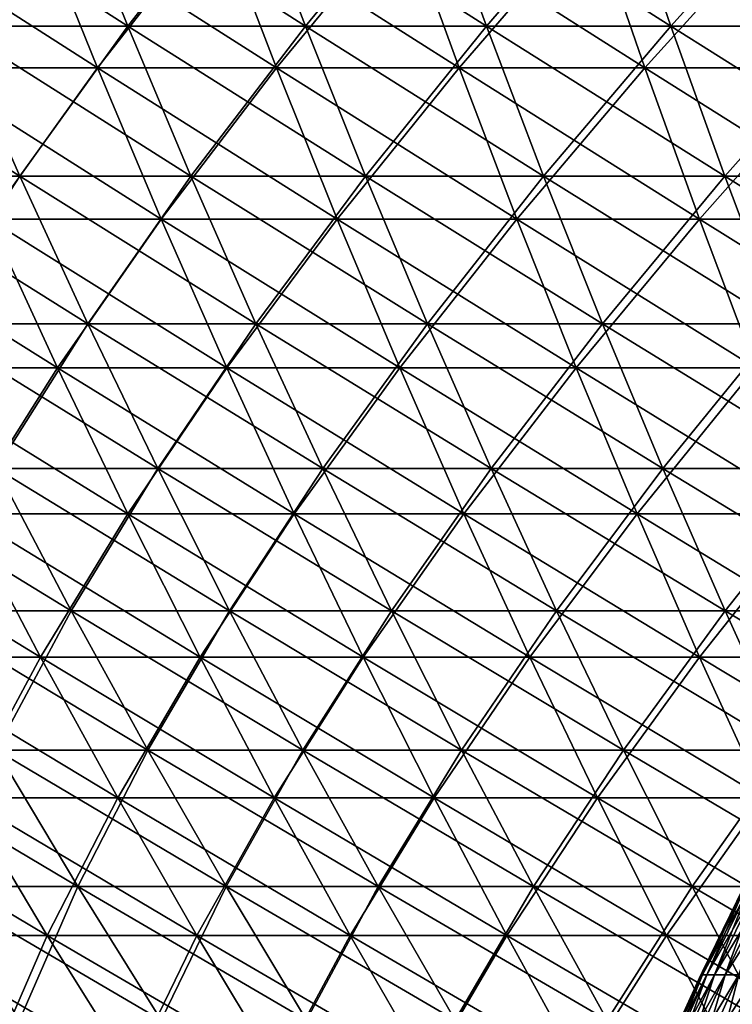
# Model space of a CAD drawing. Header units: millimetres. Extents: x -250 to 250, y -45 to 4150.
# Tile 259 of 656: x -113 to -92, y 3973 to 4002. Entities that reach past the tile are written whole.
import ezdxf

# ---------------------------------------------------------------- set-up
doc = ezdxf.new("R2010")
doc.units = ezdxf.units.MM
doc.header["$LTSCALE"] = 81.481481
for name, color, linetype in [('19', 7, 'CONTINUOUS'), ('20', 7, 'CONTINUOUS'), ('21', 7, 'CONTINUOUS'), ('22', 7, 'CONTINUOUS'), ('23', 7, 'CONTINUOUS'), ('24', 7, 'CONTINUOUS')]:
    doc.layers.add(name, color=color, linetype=linetype)

msp = doc.modelspace()

# ---------------------------------------------------------------- linework, layer by layer
at = {"layer": '19', "color": 7, "linetype": 'CONTINUOUS'}
for points in [[(-112.509, 4005.044, -169.793), (-115.805, 4000.58, -163.593), (-117.684, 4005.044, -166.247), (-112.509, 4005.044, -169.793)], [(-110.713, 4000.58, -167.082), (-115.805, 4000.58, -163.593), (-112.509, 4005.044, -169.793), (-110.713, 4000.58, -167.082)], [(-107.227, 4005.044, -173.177), (-110.713, 4000.58, -167.082), (-112.509, 4005.044, -169.793), (-107.227, 4005.044, -173.177)], [(-105.515, 4000.58, -170.412), (-110.713, 4000.58, -167.082), (-107.227, 4005.044, -173.177), (-105.515, 4000.58, -170.412)], [(-101.843, 4005.044, -176.397), (-105.515, 4000.58, -170.412), (-107.227, 4005.044, -173.177), (-101.843, 4005.044, -176.397)], [(-100.217, 4000.58, -173.581), (-105.515, 4000.58, -170.412), (-101.843, 4005.044, -176.397), (-100.217, 4000.58, -173.581)], [(-96.362, 4005.044, -179.449), (-100.217, 4000.58, -173.581), (-101.843, 4005.044, -176.397), (-96.362, 4005.044, -179.449)], [(-94.824, 4000.58, -176.585), (-100.217, 4000.58, -173.581), (-96.362, 4005.044, -179.449), (-94.824, 4000.58, -176.585)], [(-90.79, 4005.044, -182.332), (-94.824, 4000.58, -176.585), (-96.362, 4005.044, -179.449), (-90.79, 4005.044, -182.332)], [(-89.341, 4000.58, -179.421), (-94.824, 4000.58, -176.585), (-90.79, 4005.044, -182.332), (-89.341, 4000.58, -179.421)], [(-110.713, 4000.58, -167.082), (-113.87, 3996.189, -160.86), (-115.805, 4000.58, -163.593), (-110.713, 4000.58, -167.082)], [(-108.862, 3996.189, -164.29), (-113.87, 3996.189, -160.86), (-110.713, 4000.58, -167.082), (-108.862, 3996.189, -164.29)], [(-105.515, 4000.58, -170.412), (-108.862, 3996.189, -164.29), (-110.713, 4000.58, -167.082), (-105.515, 4000.58, -170.412)], [(-103.752, 3996.189, -167.565), (-108.862, 3996.189, -164.29), (-105.515, 4000.58, -170.412), (-103.752, 3996.189, -167.565)], [(-100.217, 4000.58, -173.581), (-103.752, 3996.189, -167.565), (-105.515, 4000.58, -170.412), (-100.217, 4000.58, -173.581)], [(-98.542, 3996.189, -170.68), (-103.752, 3996.189, -167.565), (-100.217, 4000.58, -173.581), (-98.542, 3996.189, -170.68)], [(-94.824, 4000.58, -176.585), (-98.542, 3996.189, -170.68), (-100.217, 4000.58, -173.581), (-94.824, 4000.58, -176.585)], [(-93.239, 3996.189, -173.634), (-98.542, 3996.189, -170.68), (-94.824, 4000.58, -176.585), (-93.239, 3996.189, -173.634)], [(-89.341, 4000.58, -179.421), (-93.239, 3996.189, -173.634), (-94.824, 4000.58, -176.585), (-89.341, 4000.58, -179.421)], [(-87.848, 3996.189, -176.423), (-93.239, 3996.189, -173.634), (-89.341, 4000.58, -179.421), (-87.848, 3996.189, -176.423)], [(-111.879, 3991.873, -158.047), (-116.693, 3991.873, -154.527), (-113.87, 3996.189, -160.86), (-111.879, 3991.873, -158.047)], [(-108.862, 3996.189, -164.29), (-111.879, 3991.873, -158.047), (-113.87, 3996.189, -160.86), (-108.862, 3996.189, -164.29)], [(-106.959, 3991.873, -161.418), (-111.879, 3991.873, -158.047), (-108.862, 3996.189, -164.29), (-106.959, 3991.873, -161.418)], [(-103.752, 3996.189, -167.565), (-106.959, 3991.873, -161.418), (-108.862, 3996.189, -164.29), (-103.752, 3996.189, -167.565)], [(-101.938, 3991.873, -164.635), (-106.959, 3991.873, -161.418), (-103.752, 3996.189, -167.565), (-101.938, 3991.873, -164.635)], [(-98.542, 3996.189, -170.68), (-101.938, 3991.873, -164.635), (-103.752, 3996.189, -167.565), (-98.542, 3996.189, -170.68)], [(-96.819, 3991.873, -167.696), (-101.938, 3991.873, -164.635), (-98.542, 3996.189, -170.68), (-96.819, 3991.873, -167.696)], [(-93.239, 3996.189, -173.634), (-96.819, 3991.873, -167.696), (-98.542, 3996.189, -170.68), (-93.239, 3996.189, -173.634)], [(-91.609, 3991.873, -170.598), (-96.819, 3991.873, -167.696), (-93.239, 3996.189, -173.634), (-91.609, 3991.873, -170.598)], [(-87.848, 3996.189, -176.423), (-91.609, 3991.873, -170.598), (-93.239, 3996.189, -173.634), (-87.848, 3996.189, -176.423)], [(-111.879, 3991.873, -158.047), (-114.56, 3987.635, -151.702), (-116.693, 3991.873, -154.527), (-111.879, 3991.873, -158.047)], [(-109.834, 3987.635, -155.158), (-114.56, 3987.635, -151.702), (-111.879, 3991.873, -158.047), (-109.834, 3987.635, -155.158)], [(-106.959, 3991.873, -161.418), (-109.834, 3987.635, -155.158), (-111.879, 3991.873, -158.047), (-106.959, 3991.873, -161.418)], [(-105.004, 3987.635, -158.467), (-109.834, 3987.635, -155.158), (-106.959, 3991.873, -161.418), (-105.004, 3987.635, -158.467)], [(-101.938, 3991.873, -164.635), (-105.004, 3987.635, -158.467), (-106.959, 3991.873, -161.418), (-101.938, 3991.873, -164.635)], [(-100.074, 3987.635, -161.625), (-105.004, 3987.635, -158.467), (-101.938, 3991.873, -164.635), (-100.074, 3987.635, -161.625)], [(-96.819, 3991.873, -167.696), (-100.074, 3987.635, -161.625), (-101.938, 3991.873, -164.635), (-96.819, 3991.873, -167.696)], [(-95.049, 3987.635, -164.63), (-100.074, 3987.635, -161.625), (-96.819, 3991.873, -167.696), (-95.049, 3987.635, -164.63)], [(-91.609, 3991.873, -170.598), (-95.049, 3987.635, -164.63), (-96.819, 3991.873, -167.696), (-91.609, 3991.873, -170.598)], [(-89.934, 3987.635, -167.479), (-95.049, 3987.635, -164.63), (-91.609, 3991.873, -170.598), (-89.934, 3987.635, -167.479)], [(-112.371, 3983.475, -148.803), (-116.9, 3983.475, -145.272), (-114.56, 3987.635, -151.702), (-112.371, 3983.475, -148.803)], [(-109.834, 3987.635, -155.158), (-112.371, 3983.475, -148.803), (-114.56, 3987.635, -151.702), (-109.834, 3987.635, -155.158)], [(-107.735, 3983.475, -152.193), (-112.371, 3983.475, -148.803), (-109.834, 3987.635, -155.158), (-107.735, 3983.475, -152.193)], [(-105.004, 3987.635, -158.467), (-107.735, 3983.475, -152.193), (-109.834, 3987.635, -155.158), (-105.004, 3987.635, -158.467)], [(-102.997, 3983.475, -155.438), (-107.735, 3983.475, -152.193), (-105.004, 3987.635, -158.467), (-102.997, 3983.475, -155.438)], [(-100.074, 3987.635, -161.625), (-102.997, 3983.475, -155.438), (-105.004, 3987.635, -158.467), (-100.074, 3987.635, -161.625)], [(-98.162, 3983.475, -158.537), (-102.997, 3983.475, -155.438), (-100.074, 3987.635, -161.625), (-98.162, 3983.475, -158.537)], [(-95.049, 3987.635, -164.63), (-98.162, 3983.475, -158.537), (-100.074, 3987.635, -161.625), (-95.049, 3987.635, -164.63)], [(-93.233, 3983.475, -161.484), (-98.162, 3983.475, -158.537), (-95.049, 3987.635, -164.63), (-93.233, 3983.475, -161.484)], [(-89.934, 3987.635, -167.479), (-93.233, 3983.475, -161.484), (-95.049, 3987.635, -164.63), (-89.934, 3987.635, -167.479)], [(-88.216, 3983.475, -164.279), (-93.233, 3983.475, -161.484), (-89.934, 3987.635, -167.479), (-88.216, 3983.475, -164.279)], [(-112.371, 3983.475, -148.803), (-114.565, 3979.397, -142.371), (-116.9, 3983.475, -145.272), (-112.371, 3983.475, -148.803)], [(-110.127, 3979.397, -145.831), (-114.565, 3979.397, -142.371), (-112.371, 3983.475, -148.803), (-110.127, 3979.397, -145.831)], [(-107.735, 3983.475, -152.193), (-110.127, 3979.397, -145.831), (-112.371, 3983.475, -148.803), (-107.735, 3983.475, -152.193)], [(-105.584, 3979.397, -149.154), (-110.127, 3979.397, -145.831), (-107.735, 3983.475, -152.193), (-105.584, 3979.397, -149.154)], [(-102.997, 3983.475, -155.438), (-105.584, 3979.397, -149.154), (-107.735, 3983.475, -152.193), (-102.997, 3983.475, -155.438)], [(-100.94, 3979.397, -152.334), (-105.584, 3979.397, -149.154), (-102.997, 3983.475, -155.438), (-100.94, 3979.397, -152.334)], [(-98.162, 3983.475, -158.537), (-100.94, 3979.397, -152.334), (-102.997, 3983.475, -155.438), (-98.162, 3983.475, -158.537)], [(-96.201, 3979.397, -155.37), (-100.94, 3979.397, -152.334), (-98.162, 3983.475, -158.537), (-96.201, 3979.397, -155.37)], [(-93.233, 3983.475, -161.484), (-96.201, 3979.397, -155.37), (-98.162, 3983.475, -158.537), (-93.233, 3983.475, -161.484)], [(-91.371, 3979.397, -158.259), (-96.201, 3979.397, -155.37), (-93.233, 3983.475, -161.484), (-91.371, 3979.397, -158.259)], [(-88.216, 3983.475, -164.279), (-91.371, 3979.397, -158.259), (-93.233, 3983.475, -161.484), (-88.216, 3983.475, -164.279)], [(-112.175, 3975.402, -139.4), (-116.415, 3975.402, -135.88), (-114.565, 3979.397, -142.371), (-112.175, 3975.402, -139.4)], [(-110.127, 3979.397, -145.831), (-112.175, 3975.402, -139.4), (-114.565, 3979.397, -142.371), (-110.127, 3979.397, -145.831)], [(-107.829, 3975.402, -142.788), (-112.175, 3975.402, -139.4), (-110.127, 3979.397, -145.831), (-107.829, 3975.402, -142.788)], [(-105.584, 3979.397, -149.154), (-107.829, 3975.402, -142.788), (-110.127, 3979.397, -145.831), (-105.584, 3979.397, -149.154)], [(-103.381, 3975.402, -146.041), (-107.829, 3975.402, -142.788), (-105.584, 3979.397, -149.154), (-103.381, 3975.402, -146.041)], [(-100.94, 3979.397, -152.334), (-103.381, 3975.402, -146.041), (-105.584, 3979.397, -149.154), (-100.94, 3979.397, -152.334)], [(-98.834, 3975.402, -149.156), (-103.381, 3975.402, -146.041), (-100.94, 3979.397, -152.334), (-98.834, 3975.402, -149.156)], [(-96.201, 3979.397, -155.37), (-98.834, 3975.402, -149.156), (-100.94, 3979.397, -152.334), (-96.201, 3979.397, -155.37)], [(-94.194, 3975.402, -152.129), (-98.834, 3975.402, -149.156), (-96.201, 3979.397, -155.37), (-94.194, 3975.402, -152.129)], [(-91.371, 3979.397, -158.259), (-94.194, 3975.402, -152.129), (-96.201, 3979.397, -155.37), (-91.371, 3979.397, -158.259)], [(-89.465, 3975.402, -154.957), (-94.194, 3975.402, -152.129), (-91.371, 3979.397, -158.259), (-89.465, 3975.402, -154.957)], [(-112.175, 3975.402, -139.4), (-113.877, 3971.493, -132.918), (-116.415, 3975.402, -135.88), (-112.175, 3975.402, -139.4)], [(-109.73, 3971.493, -136.362), (-113.877, 3971.493, -132.918), (-112.175, 3975.402, -139.4), (-109.73, 3971.493, -136.362)], [(-107.829, 3975.402, -142.788), (-109.73, 3971.493, -136.362), (-112.175, 3975.402, -139.4), (-107.829, 3975.402, -142.788)], [(-105.478, 3971.493, -139.676), (-109.73, 3971.493, -136.362), (-107.829, 3975.402, -142.788), (-105.478, 3971.493, -139.676)], [(-103.381, 3975.402, -146.041), (-105.478, 3971.493, -139.676), (-107.829, 3975.402, -142.788), (-103.381, 3975.402, -146.041)], [(-101.127, 3971.493, -142.858), (-105.478, 3971.493, -139.676), (-103.381, 3975.402, -146.041), (-101.127, 3971.493, -142.858)], [(-98.834, 3975.402, -149.156), (-101.127, 3971.493, -142.858), (-103.381, 3975.402, -146.041), (-98.834, 3975.402, -149.156)], [(-96.68, 3971.493, -145.904), (-101.127, 3971.493, -142.858), (-98.834, 3975.402, -149.156), (-96.68, 3971.493, -145.904)], [(-94.194, 3975.402, -152.129), (-96.68, 3971.493, -145.904), (-98.834, 3975.402, -149.156), (-94.194, 3975.402, -152.129)], [(-92.141, 3971.493, -148.812), (-96.68, 3971.493, -145.904), (-94.194, 3975.402, -152.129), (-92.141, 3971.493, -148.812)], [(-89.465, 3975.402, -154.957), (-92.141, 3971.493, -148.812), (-94.194, 3975.402, -152.129), (-89.465, 3975.402, -154.957)]]:
    msp.add_3dface(points, dxfattribs=at)
at = {"layer": '20', "color": 7, "linetype": 'CONTINUOUS'}
for points in [[(-115.805, 4000.58, 163.593), (-110.713, 4000.58, 167.082), (-117.684, 4005.044, 166.247), (-115.805, 4000.58, 163.593)], [(-117.684, 4005.044, 166.247), (-110.713, 4000.58, 167.082), (-112.509, 4005.044, 169.793), (-117.684, 4005.044, 166.247)], [(-110.713, 4000.58, 167.082), (-105.515, 4000.58, 170.412), (-112.509, 4005.044, 169.793), (-110.713, 4000.58, 167.082)], [(-112.509, 4005.044, 169.793), (-105.515, 4000.58, 170.412), (-107.227, 4005.044, 173.177), (-112.509, 4005.044, 169.793)], [(-105.515, 4000.58, 170.412), (-100.217, 4000.58, 173.581), (-107.227, 4005.044, 173.177), (-105.515, 4000.58, 170.412)], [(-107.227, 4005.044, 173.177), (-100.217, 4000.58, 173.581), (-101.843, 4005.044, 176.397), (-107.227, 4005.044, 173.177)], [(-100.217, 4000.58, 173.581), (-94.824, 4000.58, 176.585), (-101.843, 4005.044, 176.397), (-100.217, 4000.58, 173.581)], [(-101.843, 4005.044, 176.397), (-94.824, 4000.58, 176.585), (-96.362, 4005.044, 179.449), (-101.843, 4005.044, 176.397)], [(-94.824, 4000.58, 176.585), (-89.341, 4000.58, 179.421), (-96.362, 4005.044, 179.449), (-94.824, 4000.58, 176.585)], [(-96.362, 4005.044, 179.449), (-89.341, 4000.58, 179.421), (-90.79, 4005.044, 182.332), (-96.362, 4005.044, 179.449)], [(-113.87, 3996.189, 160.86), (-108.862, 3996.189, 164.29), (-115.805, 4000.58, 163.593), (-113.87, 3996.189, 160.86)], [(-115.805, 4000.58, 163.593), (-108.862, 3996.189, 164.29), (-110.713, 4000.58, 167.082), (-115.805, 4000.58, 163.593)], [(-108.862, 3996.189, 164.29), (-103.752, 3996.189, 167.565), (-110.713, 4000.58, 167.082), (-108.862, 3996.189, 164.29)], [(-110.713, 4000.58, 167.082), (-103.752, 3996.189, 167.565), (-105.515, 4000.58, 170.412), (-110.713, 4000.58, 167.082)], [(-103.752, 3996.189, 167.565), (-98.542, 3996.189, 170.68), (-105.515, 4000.58, 170.412), (-103.752, 3996.189, 167.565)], [(-105.515, 4000.58, 170.412), (-98.542, 3996.189, 170.68), (-100.217, 4000.58, 173.581), (-105.515, 4000.58, 170.412)], [(-98.542, 3996.189, 170.68), (-93.239, 3996.189, 173.634), (-100.217, 4000.58, 173.581), (-98.542, 3996.189, 170.68)], [(-100.217, 4000.58, 173.581), (-93.239, 3996.189, 173.634), (-94.824, 4000.58, 176.585), (-100.217, 4000.58, 173.581)], [(-93.239, 3996.189, 173.634), (-87.848, 3996.189, 176.423), (-94.824, 4000.58, 176.585), (-93.239, 3996.189, 173.634)], [(-94.824, 4000.58, 176.585), (-87.848, 3996.189, 176.423), (-89.341, 4000.58, 179.421), (-94.824, 4000.58, 176.585)], [(-116.693, 3991.873, 154.527), (-111.879, 3991.873, 158.047), (-118.77, 3996.189, 157.277), (-116.693, 3991.873, 154.527)], [(-118.77, 3996.189, 157.277), (-111.879, 3991.873, 158.047), (-113.87, 3996.189, 160.86), (-118.77, 3996.189, 157.277)], [(-111.879, 3991.873, 158.047), (-106.959, 3991.873, 161.418), (-113.87, 3996.189, 160.86), (-111.879, 3991.873, 158.047)], [(-113.87, 3996.189, 160.86), (-106.959, 3991.873, 161.418), (-108.862, 3996.189, 164.29), (-113.87, 3996.189, 160.86)], [(-106.959, 3991.873, 161.418), (-101.938, 3991.873, 164.635), (-108.862, 3996.189, 164.29), (-106.959, 3991.873, 161.418)], [(-108.862, 3996.189, 164.29), (-101.938, 3991.873, 164.635), (-103.752, 3996.189, 167.565), (-108.862, 3996.189, 164.29)], [(-101.938, 3991.873, 164.635), (-96.819, 3991.873, 167.696), (-103.752, 3996.189, 167.565), (-101.938, 3991.873, 164.635)], [(-103.752, 3996.189, 167.565), (-96.819, 3991.873, 167.696), (-98.542, 3996.189, 170.68), (-103.752, 3996.189, 167.565)], [(-96.819, 3991.873, 167.696), (-91.609, 3991.873, 170.598), (-98.542, 3996.189, 170.68), (-96.819, 3991.873, 167.696)], [(-98.542, 3996.189, 170.68), (-91.609, 3991.873, 170.598), (-93.239, 3996.189, 173.634), (-98.542, 3996.189, 170.68)], [(-91.609, 3991.873, 170.598), (-86.312, 3991.873, 173.338), (-93.239, 3996.189, 173.634), (-91.609, 3991.873, 170.598)], [(-93.239, 3996.189, 173.634), (-86.312, 3991.873, 173.338), (-87.848, 3996.189, 176.423), (-93.239, 3996.189, 173.634)], [(-114.56, 3987.635, 151.702), (-109.834, 3987.635, 155.158), (-116.693, 3991.873, 154.527), (-114.56, 3987.635, 151.702)], [(-116.693, 3991.873, 154.527), (-109.834, 3987.635, 155.158), (-111.879, 3991.873, 158.047), (-116.693, 3991.873, 154.527)], [(-109.834, 3987.635, 155.158), (-105.004, 3987.635, 158.467), (-111.879, 3991.873, 158.047), (-109.834, 3987.635, 155.158)], [(-111.879, 3991.873, 158.047), (-105.004, 3987.635, 158.467), (-106.959, 3991.873, 161.418), (-111.879, 3991.873, 158.047)], [(-105.004, 3987.635, 158.467), (-100.074, 3987.635, 161.625), (-106.959, 3991.873, 161.418), (-105.004, 3987.635, 158.467)], [(-106.959, 3991.873, 161.418), (-100.074, 3987.635, 161.625), (-101.938, 3991.873, 164.635), (-106.959, 3991.873, 161.418)], [(-100.074, 3987.635, 161.625), (-95.049, 3987.635, 164.63), (-101.938, 3991.873, 164.635), (-100.074, 3987.635, 161.625)], [(-101.938, 3991.873, 164.635), (-95.049, 3987.635, 164.63), (-96.819, 3991.873, 167.696), (-101.938, 3991.873, 164.635)], [(-95.049, 3987.635, 164.63), (-89.934, 3987.635, 167.479), (-96.819, 3991.873, 167.696), (-95.049, 3987.635, 164.63)], [(-96.819, 3991.873, 167.696), (-89.934, 3987.635, 167.479), (-91.609, 3991.873, 170.598), (-96.819, 3991.873, 167.696)], [(-116.9, 3983.475, 145.272), (-112.371, 3983.475, 148.803), (-119.177, 3987.635, 148.102), (-116.9, 3983.475, 145.272)], [(-119.177, 3987.635, 148.102), (-112.371, 3983.475, 148.803), (-114.56, 3987.635, 151.702), (-119.177, 3987.635, 148.102)], [(-112.371, 3983.475, 148.803), (-107.735, 3983.475, 152.193), (-114.56, 3987.635, 151.702), (-112.371, 3983.475, 148.803)], [(-114.56, 3987.635, 151.702), (-107.735, 3983.475, 152.193), (-109.834, 3987.635, 155.158), (-114.56, 3987.635, 151.702)], [(-107.735, 3983.475, 152.193), (-102.997, 3983.475, 155.438), (-109.834, 3987.635, 155.158), (-107.735, 3983.475, 152.193)], [(-109.834, 3987.635, 155.158), (-102.997, 3983.475, 155.438), (-105.004, 3987.635, 158.467), (-109.834, 3987.635, 155.158)], [(-102.997, 3983.475, 155.438), (-98.162, 3983.475, 158.537), (-105.004, 3987.635, 158.467), (-102.997, 3983.475, 155.438)], [(-105.004, 3987.635, 158.467), (-98.162, 3983.475, 158.537), (-100.074, 3987.635, 161.625), (-105.004, 3987.635, 158.467)], [(-98.162, 3983.475, 158.537), (-93.233, 3983.475, 161.484), (-100.074, 3987.635, 161.625), (-98.162, 3983.475, 158.537)], [(-100.074, 3987.635, 161.625), (-93.233, 3983.475, 161.484), (-95.049, 3987.635, 164.63), (-100.074, 3987.635, 161.625)], [(-93.233, 3983.475, 161.484), (-88.216, 3983.475, 164.279), (-95.049, 3987.635, 164.63), (-93.233, 3983.475, 161.484)], [(-95.049, 3987.635, 164.63), (-88.216, 3983.475, 164.279), (-89.934, 3987.635, 167.479), (-95.049, 3987.635, 164.63)], [(-114.565, 3979.397, 142.371), (-110.127, 3979.397, 145.831), (-116.9, 3983.475, 145.272), (-114.565, 3979.397, 142.371)], [(-116.9, 3983.475, 145.272), (-110.127, 3979.397, 145.831), (-112.371, 3983.475, 148.803), (-116.9, 3983.475, 145.272)], [(-110.127, 3979.397, 145.831), (-105.584, 3979.397, 149.154), (-112.371, 3983.475, 148.803), (-110.127, 3979.397, 145.831)], [(-112.371, 3983.475, 148.803), (-105.584, 3979.397, 149.154), (-107.735, 3983.475, 152.193), (-112.371, 3983.475, 148.803)], [(-105.584, 3979.397, 149.154), (-100.94, 3979.397, 152.334), (-107.735, 3983.475, 152.193), (-105.584, 3979.397, 149.154)], [(-107.735, 3983.475, 152.193), (-100.94, 3979.397, 152.334), (-102.997, 3983.475, 155.438), (-107.735, 3983.475, 152.193)], [(-100.94, 3979.397, 152.334), (-96.201, 3979.397, 155.37), (-102.997, 3983.475, 155.438), (-100.94, 3979.397, 152.334)], [(-102.997, 3983.475, 155.438), (-96.201, 3979.397, 155.37), (-98.162, 3983.475, 158.537), (-102.997, 3983.475, 155.438)], [(-96.201, 3979.397, 155.37), (-91.371, 3979.397, 158.259), (-98.162, 3983.475, 158.537), (-96.201, 3979.397, 155.37)], [(-98.162, 3983.475, 158.537), (-91.371, 3979.397, 158.259), (-93.233, 3983.475, 161.484), (-98.162, 3983.475, 158.537)], [(-91.371, 3979.397, 158.259), (-86.454, 3979.397, 160.998), (-93.233, 3983.475, 161.484), (-91.371, 3979.397, 158.259)], [(-93.233, 3983.475, 161.484), (-86.454, 3979.397, 160.998), (-88.216, 3983.475, 164.279), (-93.233, 3983.475, 161.484)], [(-116.415, 3975.402, 135.88), (-112.175, 3975.402, 139.4), (-118.895, 3979.397, 138.775), (-116.415, 3975.402, 135.88)], [(-118.895, 3979.397, 138.775), (-112.175, 3975.402, 139.4), (-114.565, 3979.397, 142.371), (-118.895, 3979.397, 138.775)], [(-112.175, 3975.402, 139.4), (-107.829, 3975.402, 142.788), (-114.565, 3979.397, 142.371), (-112.175, 3975.402, 139.4)], [(-114.565, 3979.397, 142.371), (-107.829, 3975.402, 142.788), (-110.127, 3979.397, 145.831), (-114.565, 3979.397, 142.371)], [(-107.829, 3975.402, 142.788), (-103.381, 3975.402, 146.041), (-110.127, 3979.397, 145.831), (-107.829, 3975.402, 142.788)], [(-110.127, 3979.397, 145.831), (-103.381, 3975.402, 146.041), (-105.584, 3979.397, 149.154), (-110.127, 3979.397, 145.831)], [(-103.381, 3975.402, 146.041), (-98.834, 3975.402, 149.156), (-105.584, 3979.397, 149.154), (-103.381, 3975.402, 146.041)], [(-105.584, 3979.397, 149.154), (-98.834, 3975.402, 149.156), (-100.94, 3979.397, 152.334), (-105.584, 3979.397, 149.154)], [(-98.834, 3975.402, 149.156), (-94.194, 3975.402, 152.129), (-100.94, 3979.397, 152.334), (-98.834, 3975.402, 149.156)], [(-100.94, 3979.397, 152.334), (-94.194, 3975.402, 152.129), (-96.201, 3979.397, 155.37), (-100.94, 3979.397, 152.334)], [(-94.194, 3975.402, 152.129), (-89.465, 3975.402, 154.957), (-96.201, 3979.397, 155.37), (-94.194, 3975.402, 152.129)], [(-96.201, 3979.397, 155.37), (-89.465, 3975.402, 154.957), (-91.371, 3979.397, 158.259), (-96.201, 3979.397, 155.37)], [(-113.877, 3971.493, 132.918), (-109.73, 3971.493, 136.362), (-116.415, 3975.402, 135.88), (-113.877, 3971.493, 132.918)], [(-116.415, 3975.402, 135.88), (-109.73, 3971.493, 136.362), (-112.175, 3975.402, 139.4), (-116.415, 3975.402, 135.88)], [(-109.73, 3971.493, 136.362), (-105.478, 3971.493, 139.676), (-112.175, 3975.402, 139.4), (-109.73, 3971.493, 136.362)], [(-112.175, 3975.402, 139.4), (-105.478, 3971.493, 139.676), (-107.829, 3975.402, 142.788), (-112.175, 3975.402, 139.4)], [(-105.478, 3971.493, 139.676), (-101.127, 3971.493, 142.858), (-107.829, 3975.402, 142.788), (-105.478, 3971.493, 139.676)], [(-107.829, 3975.402, 142.788), (-101.127, 3971.493, 142.858), (-103.381, 3975.402, 146.041), (-107.829, 3975.402, 142.788)], [(-101.127, 3971.493, 142.858), (-96.68, 3971.493, 145.904), (-103.381, 3975.402, 146.041), (-101.127, 3971.493, 142.858)], [(-103.381, 3975.402, 146.041), (-96.68, 3971.493, 145.904), (-98.834, 3975.402, 149.156), (-103.381, 3975.402, 146.041)], [(-96.68, 3971.493, 145.904), (-92.141, 3971.493, 148.812), (-98.834, 3975.402, 149.156), (-96.68, 3971.493, 145.904)], [(-98.834, 3975.402, 149.156), (-92.141, 3971.493, 148.812), (-94.194, 3975.402, 152.129), (-98.834, 3975.402, 149.156)], [(-92.141, 3971.493, 148.812), (-87.514, 3971.493, 151.579), (-94.194, 3975.402, 152.129), (-92.141, 3971.493, 148.812)], [(-94.194, 3975.402, 152.129), (-87.514, 3971.493, 151.579), (-89.465, 3975.402, 154.957), (-94.194, 3975.402, 152.129)]]:
    msp.add_3dface(points, dxfattribs=at)
at = {"layer": '21', "color": 7, "linetype": 'CONTINUOUS'}
for points in [[(-111.615, 4006.221, 168.444), (-114.886, 4001.793, 162.295), (-116.75, 4006.221, 164.927), (-111.615, 4006.221, 168.444)], [(-109.834, 4001.793, 165.756), (-114.886, 4001.793, 162.295), (-111.615, 4006.221, 168.444), (-109.834, 4001.793, 165.756)], [(-106.375, 4006.221, 171.802), (-109.834, 4001.793, 165.756), (-111.615, 4006.221, 168.444), (-106.375, 4006.221, 171.802)], [(-104.677, 4001.793, 169.06), (-109.834, 4001.793, 165.756), (-106.375, 4006.221, 171.802), (-104.677, 4001.793, 169.06)], [(-101.034, 4006.221, 174.996), (-104.677, 4001.793, 169.06), (-106.375, 4006.221, 171.802), (-101.034, 4006.221, 174.996)], [(-99.422, 4001.793, 172.203), (-104.677, 4001.793, 169.06), (-101.034, 4006.221, 174.996), (-99.422, 4001.793, 172.203)], [(-95.597, 4006.221, 178.024), (-99.422, 4001.793, 172.203), (-101.034, 4006.221, 174.996), (-95.597, 4006.221, 178.024)], [(-94.071, 4001.793, 175.183), (-99.422, 4001.793, 172.203), (-95.597, 4006.221, 178.024), (-94.071, 4001.793, 175.183)], [(-90.069, 4006.221, 180.884), (-94.071, 4001.793, 175.183), (-95.597, 4006.221, 178.024), (-90.069, 4006.221, 180.884)], [(-88.632, 4001.793, 177.997), (-94.071, 4001.793, 175.183), (-90.069, 4006.221, 180.884), (-88.632, 4001.793, 177.997)], [(-112.967, 3997.437, 159.584), (-117.828, 3997.437, 156.029), (-114.886, 4001.793, 162.295), (-112.967, 3997.437, 159.584)], [(-109.834, 4001.793, 165.756), (-112.967, 3997.437, 159.584), (-114.886, 4001.793, 162.295), (-109.834, 4001.793, 165.756)], [(-107.999, 3997.437, 162.987), (-112.967, 3997.437, 159.584), (-109.834, 4001.793, 165.756), (-107.999, 3997.437, 162.987)], [(-104.677, 4001.793, 169.06), (-107.999, 3997.437, 162.987), (-109.834, 4001.793, 165.756), (-104.677, 4001.793, 169.06)], [(-102.929, 3997.437, 166.236), (-107.999, 3997.437, 162.987), (-104.677, 4001.793, 169.06), (-102.929, 3997.437, 166.236)], [(-99.422, 4001.793, 172.203), (-102.929, 3997.437, 166.236), (-104.677, 4001.793, 169.06), (-99.422, 4001.793, 172.203)], [(-97.761, 3997.437, 169.327), (-102.929, 3997.437, 166.236), (-99.422, 4001.793, 172.203), (-97.761, 3997.437, 169.327)], [(-94.071, 4001.793, 175.183), (-97.761, 3997.437, 169.327), (-99.422, 4001.793, 172.203), (-94.071, 4001.793, 175.183)], [(-92.5, 3997.437, 172.257), (-97.761, 3997.437, 169.327), (-94.071, 4001.793, 175.183), (-92.5, 3997.437, 172.257)], [(-88.632, 4001.793, 177.997), (-92.5, 3997.437, 172.257), (-94.071, 4001.793, 175.183), (-88.632, 4001.793, 177.997)], [(-87.151, 3997.437, 175.024), (-92.5, 3997.437, 172.257), (-88.632, 4001.793, 177.997), (-87.151, 3997.437, 175.024)], [(-112.967, 3997.437, 159.584), (-115.769, 3993.156, 153.303), (-117.828, 3997.437, 156.029), (-112.967, 3997.437, 159.584)], [(-110.993, 3993.156, 156.795), (-115.769, 3993.156, 153.303), (-112.967, 3997.437, 159.584), (-110.993, 3993.156, 156.795)], [(-107.999, 3997.437, 162.987), (-110.993, 3993.156, 156.795), (-112.967, 3997.437, 159.584), (-107.999, 3997.437, 162.987)], [(-106.112, 3993.156, 160.139), (-110.993, 3993.156, 156.795), (-107.999, 3997.437, 162.987), (-106.112, 3993.156, 160.139)], [(-102.929, 3997.437, 166.236), (-106.112, 3993.156, 160.139), (-107.999, 3997.437, 162.987), (-102.929, 3997.437, 166.236)], [(-101.13, 3993.156, 163.33), (-106.112, 3993.156, 160.139), (-102.929, 3997.437, 166.236), (-101.13, 3993.156, 163.33)], [(-97.761, 3997.437, 169.327), (-101.13, 3993.156, 163.33), (-102.929, 3997.437, 166.236), (-97.761, 3997.437, 169.327)], [(-96.052, 3993.156, 166.367), (-101.13, 3993.156, 163.33), (-97.761, 3997.437, 169.327), (-96.052, 3993.156, 166.367)], [(-92.5, 3997.437, 172.257), (-96.052, 3993.156, 166.367), (-97.761, 3997.437, 169.327), (-92.5, 3997.437, 172.257)], [(-90.883, 3993.156, 169.246), (-96.052, 3993.156, 166.367), (-92.5, 3997.437, 172.257), (-90.883, 3993.156, 169.246)], [(-87.151, 3997.437, 175.024), (-90.883, 3993.156, 169.246), (-92.5, 3997.437, 172.257), (-87.151, 3997.437, 175.024)], [(-110.993, 3993.156, 156.795), (-113.653, 3988.952, 150.501), (-115.769, 3993.156, 153.303), (-110.993, 3993.156, 156.795)], [(-108.964, 3988.952, 153.929), (-113.653, 3988.952, 150.501), (-110.993, 3993.156, 156.795), (-108.964, 3988.952, 153.929)], [(-106.112, 3993.156, 160.139), (-108.964, 3988.952, 153.929), (-110.993, 3993.156, 156.795), (-106.112, 3993.156, 160.139)], [(-104.172, 3988.952, 157.212), (-108.964, 3988.952, 153.929), (-106.112, 3993.156, 160.139), (-104.172, 3988.952, 157.212)], [(-101.13, 3993.156, 163.33), (-104.172, 3988.952, 157.212), (-106.112, 3993.156, 160.139), (-101.13, 3993.156, 163.33)], [(-99.282, 3988.952, 160.345), (-104.172, 3988.952, 157.212), (-101.13, 3993.156, 163.33), (-99.282, 3988.952, 160.345)], [(-96.052, 3993.156, 166.367), (-99.282, 3988.952, 160.345), (-101.13, 3993.156, 163.33), (-96.052, 3993.156, 166.367)], [(-94.297, 3988.952, 163.327), (-99.282, 3988.952, 160.345), (-96.052, 3993.156, 166.367), (-94.297, 3988.952, 163.327)], [(-90.883, 3993.156, 169.246), (-94.297, 3988.952, 163.327), (-96.052, 3993.156, 166.367), (-90.883, 3993.156, 169.246)], [(-89.222, 3988.952, 166.153), (-94.297, 3988.952, 163.327), (-90.883, 3993.156, 169.246), (-89.222, 3988.952, 166.153)], [(-111.482, 3984.826, 147.626), (-115.975, 3984.826, 144.123), (-113.653, 3988.952, 150.501), (-111.482, 3984.826, 147.626)], [(-108.964, 3988.952, 153.929), (-111.482, 3984.826, 147.626), (-113.653, 3988.952, 150.501), (-108.964, 3988.952, 153.929)], [(-106.883, 3984.826, 150.989), (-111.482, 3984.826, 147.626), (-108.964, 3988.952, 153.929), (-106.883, 3984.826, 150.989)], [(-104.172, 3988.952, 157.212), (-106.883, 3984.826, 150.989), (-108.964, 3988.952, 153.929), (-104.172, 3988.952, 157.212)], [(-102.182, 3984.826, 154.209), (-106.883, 3984.826, 150.989), (-104.172, 3988.952, 157.212), (-102.182, 3984.826, 154.209)], [(-99.282, 3988.952, 160.345), (-102.182, 3984.826, 154.209), (-104.172, 3988.952, 157.212), (-99.282, 3988.952, 160.345)], [(-97.385, 3984.826, 157.282), (-102.182, 3984.826, 154.209), (-99.282, 3988.952, 160.345), (-97.385, 3984.826, 157.282)], [(-94.297, 3988.952, 163.327), (-97.385, 3984.826, 157.282), (-99.282, 3988.952, 160.345), (-94.297, 3988.952, 163.327)], [(-92.495, 3984.826, 160.206), (-97.385, 3984.826, 157.282), (-94.297, 3988.952, 163.327), (-92.495, 3984.826, 160.206)], [(-89.222, 3988.952, 166.153), (-92.495, 3984.826, 160.206), (-94.297, 3988.952, 163.327), (-89.222, 3988.952, 166.153)], [(-87.518, 3984.826, 162.979), (-92.495, 3984.826, 160.206), (-89.222, 3988.952, 166.153), (-87.518, 3984.826, 162.979)], [(-111.482, 3984.826, 147.626), (-113.66, 3980.78, 141.245), (-115.975, 3984.826, 144.123), (-111.482, 3984.826, 147.626)], [(-109.256, 3980.78, 144.678), (-113.66, 3980.78, 141.245), (-111.482, 3984.826, 147.626), (-109.256, 3980.78, 144.678)], [(-106.883, 3984.826, 150.989), (-109.256, 3980.78, 144.678), (-111.482, 3984.826, 147.626), (-106.883, 3984.826, 150.989)], [(-104.749, 3980.78, 147.974), (-109.256, 3980.78, 144.678), (-106.883, 3984.826, 150.989), (-104.749, 3980.78, 147.974)], [(-102.182, 3984.826, 154.209), (-104.749, 3980.78, 147.974), (-106.883, 3984.826, 150.989), (-102.182, 3984.826, 154.209)], [(-100.142, 3980.78, 151.13), (-104.749, 3980.78, 147.974), (-102.182, 3984.826, 154.209), (-100.142, 3980.78, 151.13)], [(-97.385, 3984.826, 157.282), (-100.142, 3980.78, 151.13), (-102.182, 3984.826, 154.209), (-97.385, 3984.826, 157.282)], [(-95.441, 3980.78, 154.142), (-100.142, 3980.78, 151.13), (-97.385, 3984.826, 157.282), (-95.441, 3980.78, 154.142)], [(-92.495, 3984.826, 160.206), (-95.441, 3980.78, 154.142), (-97.385, 3984.826, 157.282), (-92.495, 3984.826, 160.206)], [(-90.649, 3980.78, 157.008), (-95.441, 3980.78, 154.142), (-92.495, 3984.826, 160.206), (-90.649, 3980.78, 157.008)], [(-87.518, 3984.826, 162.979), (-90.649, 3980.78, 157.008), (-92.495, 3984.826, 160.206), (-87.518, 3984.826, 162.979)], [(-111.289, 3976.818, 138.299), (-115.495, 3976.818, 134.806), (-113.66, 3980.78, 141.245), (-111.289, 3976.818, 138.299)], [(-109.256, 3980.78, 144.678), (-111.289, 3976.818, 138.299), (-113.66, 3980.78, 141.245), (-109.256, 3980.78, 144.678)], [(-106.977, 3976.818, 141.661), (-111.289, 3976.818, 138.299), (-109.256, 3980.78, 144.678), (-106.977, 3976.818, 141.661)], [(-104.749, 3980.78, 147.974), (-106.977, 3976.818, 141.661), (-109.256, 3980.78, 144.678), (-104.749, 3980.78, 147.974)], [(-102.564, 3976.818, 144.888), (-106.977, 3976.818, 141.661), (-104.749, 3980.78, 147.974), (-102.564, 3976.818, 144.888)], [(-100.142, 3980.78, 151.13), (-102.564, 3976.818, 144.888), (-104.749, 3980.78, 147.974), (-100.142, 3980.78, 151.13)], [(-98.054, 3976.818, 147.978), (-102.564, 3976.818, 144.888), (-100.142, 3980.78, 151.13), (-98.054, 3976.818, 147.978)], [(-95.441, 3980.78, 154.142), (-98.054, 3976.818, 147.978), (-100.142, 3980.78, 151.13), (-95.441, 3980.78, 154.142)], [(-93.45, 3976.818, 150.927), (-98.054, 3976.818, 147.978), (-95.441, 3980.78, 154.142), (-93.45, 3976.818, 150.927)], [(-90.649, 3980.78, 157.008), (-93.45, 3976.818, 150.927), (-95.441, 3980.78, 154.142), (-90.649, 3980.78, 157.008)], [(-88.758, 3976.818, 153.733), (-93.45, 3976.818, 150.927), (-90.649, 3980.78, 157.008), (-88.758, 3976.818, 153.733)], [(-111.289, 3976.818, 138.299), (-112.978, 3972.939, 131.869), (-115.495, 3976.818, 134.806), (-111.289, 3976.818, 138.299)], [(-108.864, 3972.939, 135.286), (-112.978, 3972.939, 131.869), (-111.289, 3976.818, 138.299), (-108.864, 3972.939, 135.286)], [(-106.977, 3976.818, 141.661), (-108.864, 3972.939, 135.286), (-111.289, 3976.818, 138.299), (-106.977, 3976.818, 141.661)], [(-104.646, 3972.939, 138.574), (-108.864, 3972.939, 135.286), (-106.977, 3976.818, 141.661), (-104.646, 3972.939, 138.574)], [(-102.564, 3976.818, 144.888), (-104.646, 3972.939, 138.574), (-106.977, 3976.818, 141.661), (-102.564, 3976.818, 144.888)], [(-100.329, 3972.939, 141.731), (-104.646, 3972.939, 138.574), (-102.564, 3976.818, 144.888), (-100.329, 3972.939, 141.731)], [(-98.054, 3976.818, 147.978), (-100.329, 3972.939, 141.731), (-102.564, 3976.818, 144.888), (-98.054, 3976.818, 147.978)], [(-95.917, 3972.939, 144.753), (-100.329, 3972.939, 141.731), (-98.054, 3976.818, 147.978), (-95.917, 3972.939, 144.753)], [(-93.45, 3976.818, 150.927), (-95.917, 3972.939, 144.753), (-98.054, 3976.818, 147.978), (-93.45, 3976.818, 150.927)], [(-91.414, 3972.939, 147.638), (-95.917, 3972.939, 144.753), (-93.45, 3976.818, 150.927), (-91.414, 3972.939, 147.638)], [(-88.758, 3976.818, 153.733), (-91.414, 3972.939, 147.638), (-93.45, 3976.818, 150.927), (-88.758, 3976.818, 153.733)]]:
    msp.add_3dface(points, dxfattribs=at)
at = {"layer": '22', "color": 7, "linetype": 'CONTINUOUS'}
for points in [[(-114.886, 4001.793, -162.295), (-109.834, 4001.793, -165.756), (-116.75, 4006.221, -164.927), (-114.886, 4001.793, -162.295)], [(-116.75, 4006.221, -164.927), (-109.834, 4001.793, -165.756), (-111.615, 4006.221, -168.444), (-116.75, 4006.221, -164.927)], [(-109.834, 4001.793, -165.756), (-104.677, 4001.793, -169.06), (-111.615, 4006.221, -168.444), (-109.834, 4001.793, -165.756)], [(-111.615, 4006.221, -168.444), (-104.677, 4001.793, -169.06), (-106.375, 4006.221, -171.802), (-111.615, 4006.221, -168.444)], [(-104.677, 4001.793, -169.06), (-99.422, 4001.793, -172.203), (-106.375, 4006.221, -171.802), (-104.677, 4001.793, -169.06)], [(-106.375, 4006.221, -171.802), (-99.422, 4001.793, -172.203), (-101.034, 4006.221, -174.996), (-106.375, 4006.221, -171.802)], [(-99.422, 4001.793, -172.203), (-94.071, 4001.793, -175.183), (-101.034, 4006.221, -174.996), (-99.422, 4001.793, -172.203)], [(-101.034, 4006.221, -174.996), (-94.071, 4001.793, -175.183), (-95.597, 4006.221, -178.024), (-101.034, 4006.221, -174.996)], [(-94.071, 4001.793, -175.183), (-88.632, 4001.793, -177.997), (-95.597, 4006.221, -178.024), (-94.071, 4001.793, -175.183)], [(-95.597, 4006.221, -178.024), (-88.632, 4001.793, -177.997), (-90.069, 4006.221, -180.884), (-95.597, 4006.221, -178.024)], [(-117.828, 3997.437, -156.029), (-112.967, 3997.437, -159.584), (-119.83, 4001.793, -158.68), (-117.828, 3997.437, -156.029)], [(-119.83, 4001.793, -158.68), (-112.967, 3997.437, -159.584), (-114.886, 4001.793, -162.295), (-119.83, 4001.793, -158.68)], [(-112.967, 3997.437, -159.584), (-107.999, 3997.437, -162.987), (-114.886, 4001.793, -162.295), (-112.967, 3997.437, -159.584)], [(-114.886, 4001.793, -162.295), (-107.999, 3997.437, -162.987), (-109.834, 4001.793, -165.756), (-114.886, 4001.793, -162.295)], [(-107.999, 3997.437, -162.987), (-102.929, 3997.437, -166.236), (-109.834, 4001.793, -165.756), (-107.999, 3997.437, -162.987)], [(-109.834, 4001.793, -165.756), (-102.929, 3997.437, -166.236), (-104.677, 4001.793, -169.06), (-109.834, 4001.793, -165.756)], [(-102.929, 3997.437, -166.236), (-97.761, 3997.437, -169.327), (-104.677, 4001.793, -169.06), (-102.929, 3997.437, -166.236)], [(-104.677, 4001.793, -169.06), (-97.761, 3997.437, -169.327), (-99.422, 4001.793, -172.203), (-104.677, 4001.793, -169.06)], [(-97.761, 3997.437, -169.327), (-92.5, 3997.437, -172.257), (-99.422, 4001.793, -172.203), (-97.761, 3997.437, -169.327)], [(-99.422, 4001.793, -172.203), (-92.5, 3997.437, -172.257), (-94.071, 4001.793, -175.183), (-99.422, 4001.793, -172.203)], [(-92.5, 3997.437, -172.257), (-87.151, 3997.437, -175.024), (-94.071, 4001.793, -175.183), (-92.5, 3997.437, -172.257)], [(-94.071, 4001.793, -175.183), (-87.151, 3997.437, -175.024), (-88.632, 4001.793, -177.997), (-94.071, 4001.793, -175.183)], [(-115.769, 3993.156, -153.303), (-110.993, 3993.156, -156.795), (-117.828, 3997.437, -156.029), (-115.769, 3993.156, -153.303)], [(-117.828, 3997.437, -156.029), (-110.993, 3993.156, -156.795), (-112.967, 3997.437, -159.584), (-117.828, 3997.437, -156.029)], [(-110.993, 3993.156, -156.795), (-106.112, 3993.156, -160.139), (-112.967, 3997.437, -159.584), (-110.993, 3993.156, -156.795)], [(-112.967, 3997.437, -159.584), (-106.112, 3993.156, -160.139), (-107.999, 3997.437, -162.987), (-112.967, 3997.437, -159.584)], [(-106.112, 3993.156, -160.139), (-101.13, 3993.156, -163.33), (-107.999, 3997.437, -162.987), (-106.112, 3993.156, -160.139)], [(-107.999, 3997.437, -162.987), (-101.13, 3993.156, -163.33), (-102.929, 3997.437, -166.236), (-107.999, 3997.437, -162.987)], [(-101.13, 3993.156, -163.33), (-96.052, 3993.156, -166.367), (-102.929, 3997.437, -166.236), (-101.13, 3993.156, -163.33)], [(-102.929, 3997.437, -166.236), (-96.052, 3993.156, -166.367), (-97.761, 3997.437, -169.327), (-102.929, 3997.437, -166.236)], [(-96.052, 3993.156, -166.367), (-90.883, 3993.156, -169.246), (-97.761, 3997.437, -169.327), (-96.052, 3993.156, -166.367)], [(-97.761, 3997.437, -169.327), (-90.883, 3993.156, -169.246), (-92.5, 3997.437, -172.257), (-97.761, 3997.437, -169.327)], [(-90.883, 3993.156, -169.246), (-85.628, 3993.156, -171.965), (-92.5, 3997.437, -172.257), (-90.883, 3993.156, -169.246)], [(-92.5, 3997.437, -172.257), (-85.628, 3993.156, -171.965), (-87.151, 3997.437, -175.024), (-92.5, 3997.437, -172.257)], [(-113.653, 3988.952, -150.501), (-108.964, 3988.952, -153.929), (-115.769, 3993.156, -153.303), (-113.653, 3988.952, -150.501)], [(-115.769, 3993.156, -153.303), (-108.964, 3988.952, -153.929), (-110.993, 3993.156, -156.795), (-115.769, 3993.156, -153.303)], [(-108.964, 3988.952, -153.929), (-104.172, 3988.952, -157.212), (-110.993, 3993.156, -156.795), (-108.964, 3988.952, -153.929)], [(-110.993, 3993.156, -156.795), (-104.172, 3988.952, -157.212), (-106.112, 3993.156, -160.139), (-110.993, 3993.156, -156.795)], [(-104.172, 3988.952, -157.212), (-99.282, 3988.952, -160.345), (-106.112, 3993.156, -160.139), (-104.172, 3988.952, -157.212)], [(-106.112, 3993.156, -160.139), (-99.282, 3988.952, -160.345), (-101.13, 3993.156, -163.33), (-106.112, 3993.156, -160.139)], [(-99.282, 3988.952, -160.345), (-94.297, 3988.952, -163.327), (-101.13, 3993.156, -163.33), (-99.282, 3988.952, -160.345)], [(-101.13, 3993.156, -163.33), (-94.297, 3988.952, -163.327), (-96.052, 3993.156, -166.367), (-101.13, 3993.156, -163.33)], [(-94.297, 3988.952, -163.327), (-89.222, 3988.952, -166.153), (-96.052, 3993.156, -166.367), (-94.297, 3988.952, -163.327)], [(-96.052, 3993.156, -166.367), (-89.222, 3988.952, -166.153), (-90.883, 3993.156, -169.246), (-96.052, 3993.156, -166.367)], [(-115.975, 3984.826, -144.123), (-111.482, 3984.826, -147.626), (-118.234, 3988.952, -146.929), (-115.975, 3984.826, -144.123)], [(-118.234, 3988.952, -146.929), (-111.482, 3984.826, -147.626), (-113.653, 3988.952, -150.501), (-118.234, 3988.952, -146.929)], [(-111.482, 3984.826, -147.626), (-106.883, 3984.826, -150.989), (-113.653, 3988.952, -150.501), (-111.482, 3984.826, -147.626)], [(-113.653, 3988.952, -150.501), (-106.883, 3984.826, -150.989), (-108.964, 3988.952, -153.929), (-113.653, 3988.952, -150.501)], [(-106.883, 3984.826, -150.989), (-102.182, 3984.826, -154.209), (-108.964, 3988.952, -153.929), (-106.883, 3984.826, -150.989)], [(-108.964, 3988.952, -153.929), (-102.182, 3984.826, -154.209), (-104.172, 3988.952, -157.212), (-108.964, 3988.952, -153.929)], [(-102.182, 3984.826, -154.209), (-97.385, 3984.826, -157.282), (-104.172, 3988.952, -157.212), (-102.182, 3984.826, -154.209)], [(-104.172, 3988.952, -157.212), (-97.385, 3984.826, -157.282), (-99.282, 3988.952, -160.345), (-104.172, 3988.952, -157.212)], [(-97.385, 3984.826, -157.282), (-92.495, 3984.826, -160.206), (-99.282, 3988.952, -160.345), (-97.385, 3984.826, -157.282)], [(-99.282, 3988.952, -160.345), (-92.495, 3984.826, -160.206), (-94.297, 3988.952, -163.327), (-99.282, 3988.952, -160.345)], [(-92.495, 3984.826, -160.206), (-87.518, 3984.826, -162.979), (-94.297, 3988.952, -163.327), (-92.495, 3984.826, -160.206)], [(-94.297, 3988.952, -163.327), (-87.518, 3984.826, -162.979), (-89.222, 3988.952, -166.153), (-94.297, 3988.952, -163.327)], [(-113.66, 3980.78, -141.245), (-109.256, 3980.78, -144.678), (-115.975, 3984.826, -144.123), (-113.66, 3980.78, -141.245)], [(-115.975, 3984.826, -144.123), (-109.256, 3980.78, -144.678), (-111.482, 3984.826, -147.626), (-115.975, 3984.826, -144.123)], [(-109.256, 3980.78, -144.678), (-104.749, 3980.78, -147.974), (-111.482, 3984.826, -147.626), (-109.256, 3980.78, -144.678)], [(-111.482, 3984.826, -147.626), (-104.749, 3980.78, -147.974), (-106.883, 3984.826, -150.989), (-111.482, 3984.826, -147.626)], [(-104.749, 3980.78, -147.974), (-100.142, 3980.78, -151.13), (-106.883, 3984.826, -150.989), (-104.749, 3980.78, -147.974)], [(-106.883, 3984.826, -150.989), (-100.142, 3980.78, -151.13), (-102.182, 3984.826, -154.209), (-106.883, 3984.826, -150.989)], [(-100.142, 3980.78, -151.13), (-95.441, 3980.78, -154.142), (-102.182, 3984.826, -154.209), (-100.142, 3980.78, -151.13)], [(-102.182, 3984.826, -154.209), (-95.441, 3980.78, -154.142), (-97.385, 3984.826, -157.282), (-102.182, 3984.826, -154.209)], [(-95.441, 3980.78, -154.142), (-90.649, 3980.78, -157.008), (-97.385, 3984.826, -157.282), (-95.441, 3980.78, -154.142)], [(-97.385, 3984.826, -157.282), (-90.649, 3980.78, -157.008), (-92.495, 3984.826, -160.206), (-97.385, 3984.826, -157.282)], [(-90.649, 3980.78, -157.008), (-85.771, 3980.78, -159.725), (-92.495, 3984.826, -160.206), (-90.649, 3980.78, -157.008)], [(-92.495, 3984.826, -160.206), (-85.771, 3980.78, -159.725), (-87.518, 3984.826, -162.979), (-92.495, 3984.826, -160.206)], [(-115.495, 3976.818, -134.806), (-111.289, 3976.818, -138.299), (-117.955, 3980.78, -137.678), (-115.495, 3976.818, -134.806)], [(-117.955, 3980.78, -137.678), (-111.289, 3976.818, -138.299), (-113.66, 3980.78, -141.245), (-117.955, 3980.78, -137.678)], [(-111.289, 3976.818, -138.299), (-106.977, 3976.818, -141.661), (-113.66, 3980.78, -141.245), (-111.289, 3976.818, -138.299)], [(-113.66, 3980.78, -141.245), (-106.977, 3976.818, -141.661), (-109.256, 3980.78, -144.678), (-113.66, 3980.78, -141.245)], [(-106.977, 3976.818, -141.661), (-102.564, 3976.818, -144.888), (-109.256, 3980.78, -144.678), (-106.977, 3976.818, -141.661)], [(-109.256, 3980.78, -144.678), (-102.564, 3976.818, -144.888), (-104.749, 3980.78, -147.974), (-109.256, 3980.78, -144.678)], [(-102.564, 3976.818, -144.888), (-98.054, 3976.818, -147.978), (-104.749, 3980.78, -147.974), (-102.564, 3976.818, -144.888)], [(-104.749, 3980.78, -147.974), (-98.054, 3976.818, -147.978), (-100.142, 3980.78, -151.13), (-104.749, 3980.78, -147.974)], [(-98.054, 3976.818, -147.978), (-93.45, 3976.818, -150.927), (-100.142, 3980.78, -151.13), (-98.054, 3976.818, -147.978)], [(-100.142, 3980.78, -151.13), (-93.45, 3976.818, -150.927), (-95.441, 3980.78, -154.142), (-100.142, 3980.78, -151.13)], [(-93.45, 3976.818, -150.927), (-88.758, 3976.818, -153.733), (-95.441, 3980.78, -154.142), (-93.45, 3976.818, -150.927)], [(-95.441, 3980.78, -154.142), (-88.758, 3976.818, -153.733), (-90.649, 3980.78, -157.008), (-95.441, 3980.78, -154.142)], [(-112.978, 3972.939, -131.869), (-108.864, 3972.939, -135.286), (-115.495, 3976.818, -134.806), (-112.978, 3972.939, -131.869)], [(-115.495, 3976.818, -134.806), (-108.864, 3972.939, -135.286), (-111.289, 3976.818, -138.299), (-115.495, 3976.818, -134.806)], [(-108.864, 3972.939, -135.286), (-104.646, 3972.939, -138.574), (-111.289, 3976.818, -138.299), (-108.864, 3972.939, -135.286)], [(-111.289, 3976.818, -138.299), (-104.646, 3972.939, -138.574), (-106.977, 3976.818, -141.661), (-111.289, 3976.818, -138.299)], [(-104.646, 3972.939, -138.574), (-100.329, 3972.939, -141.731), (-106.977, 3976.818, -141.661), (-104.646, 3972.939, -138.574)], [(-106.977, 3976.818, -141.661), (-100.329, 3972.939, -141.731), (-102.564, 3976.818, -144.888), (-106.977, 3976.818, -141.661)], [(-100.329, 3972.939, -141.731), (-95.917, 3972.939, -144.753), (-102.564, 3976.818, -144.888), (-100.329, 3972.939, -141.731)], [(-102.564, 3976.818, -144.888), (-95.917, 3972.939, -144.753), (-98.054, 3976.818, -147.978), (-102.564, 3976.818, -144.888)], [(-95.917, 3972.939, -144.753), (-91.414, 3972.939, -147.638), (-98.054, 3976.818, -147.978), (-95.917, 3972.939, -144.753)], [(-98.054, 3976.818, -147.978), (-91.414, 3972.939, -147.638), (-93.45, 3976.818, -150.927), (-98.054, 3976.818, -147.978)], [(-91.414, 3972.939, -147.638), (-86.824, 3972.939, -150.383), (-93.45, 3976.818, -150.927), (-91.414, 3972.939, -147.638)], [(-93.45, 3976.818, -150.927), (-86.824, 3972.939, -150.383), (-88.758, 3976.818, -153.733), (-93.45, 3976.818, -150.927)]]:
    msp.add_3dface(points, dxfattribs=at)
at = {"layer": '23', "color": 7, "linetype": 'CONTINUOUS'}
for points in [[(-93.153, 3974.255, 2.87), (-93.02, 3974.255, 5.737), (-91.909, 3976.809, 2.832), (-93.153, 3974.255, 2.87)], [(-93.149, 3974.358), (-93.153, 3974.255, 2.87), (-91.952, 3976.809), (-93.149, 3974.358)], [(-91.952, 3976.809), (-93.153, 3974.255, 2.87), (-91.909, 3976.809, 2.832), (-91.952, 3976.809)], [(-93.02, 3974.255, 5.737), (-92.8, 3974.255, 8.599), (-91.778, 3976.809, 5.661), (-93.02, 3974.255, 5.737)], [(-91.909, 3976.809, 2.832), (-93.02, 3974.255, 5.737), (-91.778, 3976.809, 5.661), (-91.909, 3976.809, 2.832)], [(-92.8, 3974.255, 8.599), (-92.491, 3974.255, 11.453), (-91.56, 3976.809, 8.484), (-92.8, 3974.255, 8.599)], [(-91.778, 3976.809, 5.661), (-92.8, 3974.255, 8.599), (-91.56, 3976.809, 8.484), (-91.778, 3976.809, 5.661)], [(-92.491, 3974.255, 11.453), (-92.094, 3974.255, 14.296), (-91.255, 3976.809, 11.3), (-92.491, 3974.255, 11.453)], [(-91.56, 3976.809, 8.484), (-92.491, 3974.255, 11.453), (-91.255, 3976.809, 11.3), (-91.56, 3976.809, 8.484)], [(-93.197, 3974.255), (-93.153, 3974.255, 2.87), (-93.149, 3974.358), (-93.197, 3974.255)], [(-94.327, 3971.668, 2.906), (-94.192, 3971.668, 5.81), (-93.153, 3974.255, 2.87), (-94.327, 3971.668, 2.906)], [(-94.325, 3971.775), (-94.327, 3971.668, 2.906), (-93.197, 3974.255), (-94.325, 3971.775)], [(-93.197, 3974.255), (-94.327, 3971.668, 2.906), (-93.153, 3974.255, 2.87), (-93.197, 3974.255)], [(-94.192, 3971.668, 5.81), (-93.969, 3971.668, 8.707), (-93.02, 3974.255, 5.737), (-94.192, 3971.668, 5.81)], [(-93.153, 3974.255, 2.87), (-94.192, 3971.668, 5.81), (-93.02, 3974.255, 5.737), (-93.153, 3974.255, 2.87)], [(-93.969, 3971.668, 8.707), (-93.656, 3971.668, 11.597), (-92.8, 3974.255, 8.599), (-93.969, 3971.668, 8.707)], [(-93.02, 3974.255, 5.737), (-93.969, 3971.668, 8.707), (-92.8, 3974.255, 8.599), (-93.02, 3974.255, 5.737)], [(-93.656, 3971.668, 11.597), (-93.255, 3971.668, 14.476), (-92.491, 3974.255, 11.453), (-93.656, 3971.668, 11.597)], [(-92.8, 3974.255, 8.599), (-93.656, 3971.668, 11.597), (-92.491, 3974.255, 11.453), (-92.8, 3974.255, 8.599)], [(-93.255, 3971.668, 14.476), (-92.764, 3971.668, 17.341), (-92.094, 3974.255, 14.296), (-93.255, 3971.668, 14.476)], [(-92.491, 3974.255, 11.453), (-93.255, 3971.668, 14.476), (-92.094, 3974.255, 14.296), (-92.491, 3974.255, 11.453)], [(-92.764, 3971.668, 17.341), (-92.186, 3971.668, 20.189), (-91.61, 3974.255, 17.125), (-92.764, 3971.668, 17.341)], [(-92.094, 3974.255, 14.296), (-92.764, 3971.668, 17.341), (-91.61, 3974.255, 17.125), (-92.094, 3974.255, 14.296)]]:
    msp.add_3dface(points, dxfattribs=at)
at = {"layer": '24', "color": 7, "linetype": 'CONTINUOUS'}
for points in [[(-93.197, 3974.255), (-93.149, 3974.358), (-91.909, 3976.809, -2.832), (-93.197, 3974.255)], [(-93.153, 3974.255, -2.87), (-93.197, 3974.255), (-91.909, 3976.809, -2.832), (-93.153, 3974.255, -2.87)], [(-93.02, 3974.255, -5.737), (-93.153, 3974.255, -2.87), (-91.778, 3976.809, -5.661), (-93.02, 3974.255, -5.737)], [(-91.778, 3976.809, -5.661), (-93.153, 3974.255, -2.87), (-91.909, 3976.809, -2.832), (-91.778, 3976.809, -5.661)], [(-93.149, 3974.358), (-91.952, 3976.809), (-91.909, 3976.809, -2.832), (-93.149, 3974.358)], [(-92.8, 3974.255, -8.599), (-93.02, 3974.255, -5.737), (-91.56, 3976.809, -8.484), (-92.8, 3974.255, -8.599)], [(-91.56, 3976.809, -8.484), (-93.02, 3974.255, -5.737), (-91.778, 3976.809, -5.661), (-91.56, 3976.809, -8.484)], [(-92.491, 3974.255, -11.453), (-92.8, 3974.255, -8.599), (-91.255, 3976.809, -11.3), (-92.491, 3974.255, -11.453)], [(-91.255, 3976.809, -11.3), (-92.8, 3974.255, -8.599), (-91.56, 3976.809, -8.484), (-91.255, 3976.809, -11.3)], [(-92.094, 3974.255, -14.296), (-92.491, 3974.255, -11.453), (-90.864, 3976.809, -14.105), (-92.094, 3974.255, -14.296)], [(-90.864, 3976.809, -14.105), (-92.491, 3974.255, -11.453), (-91.255, 3976.809, -11.3), (-90.864, 3976.809, -14.105)], [(-94.371, 3971.668), (-94.325, 3971.775), (-93.153, 3974.255, -2.87), (-94.371, 3971.668)], [(-94.327, 3971.668, -2.906), (-94.371, 3971.668), (-93.153, 3974.255, -2.87), (-94.327, 3971.668, -2.906)], [(-94.192, 3971.668, -5.81), (-94.327, 3971.668, -2.906), (-93.02, 3974.255, -5.737), (-94.192, 3971.668, -5.81)], [(-93.02, 3974.255, -5.737), (-94.327, 3971.668, -2.906), (-93.153, 3974.255, -2.87), (-93.02, 3974.255, -5.737)], [(-94.325, 3971.775), (-93.197, 3974.255), (-93.153, 3974.255, -2.87), (-94.325, 3971.775)], [(-93.969, 3971.668, -8.707), (-94.192, 3971.668, -5.81), (-92.8, 3974.255, -8.599), (-93.969, 3971.668, -8.707)], [(-92.8, 3974.255, -8.599), (-94.192, 3971.668, -5.81), (-93.02, 3974.255, -5.737), (-92.8, 3974.255, -8.599)], [(-93.656, 3971.668, -11.597), (-93.969, 3971.668, -8.707), (-92.491, 3974.255, -11.453), (-93.656, 3971.668, -11.597)], [(-92.491, 3974.255, -11.453), (-93.969, 3971.668, -8.707), (-92.8, 3974.255, -8.599), (-92.491, 3974.255, -11.453)], [(-93.255, 3971.668, -14.476), (-93.656, 3971.668, -11.597), (-92.094, 3974.255, -14.296), (-93.255, 3971.668, -14.476)], [(-92.094, 3974.255, -14.296), (-93.656, 3971.668, -11.597), (-92.491, 3974.255, -11.453), (-92.094, 3974.255, -14.296)], [(-92.764, 3971.668, -17.341), (-93.255, 3971.668, -14.476), (-91.61, 3974.255, -17.125), (-92.764, 3971.668, -17.341)], [(-91.61, 3974.255, -17.125), (-93.255, 3971.668, -14.476), (-92.094, 3974.255, -14.296), (-91.61, 3974.255, -17.125)], [(-92.186, 3971.668, -20.189), (-92.764, 3971.668, -17.341), (-91.04, 3974.255, -19.938), (-92.186, 3971.668, -20.189)], [(-91.04, 3974.255, -19.938), (-92.764, 3971.668, -17.341), (-91.61, 3974.255, -17.125), (-91.04, 3974.255, -19.938)]]:
    msp.add_3dface(points, dxfattribs=at)

doc.saveas('drawing.dxf')
